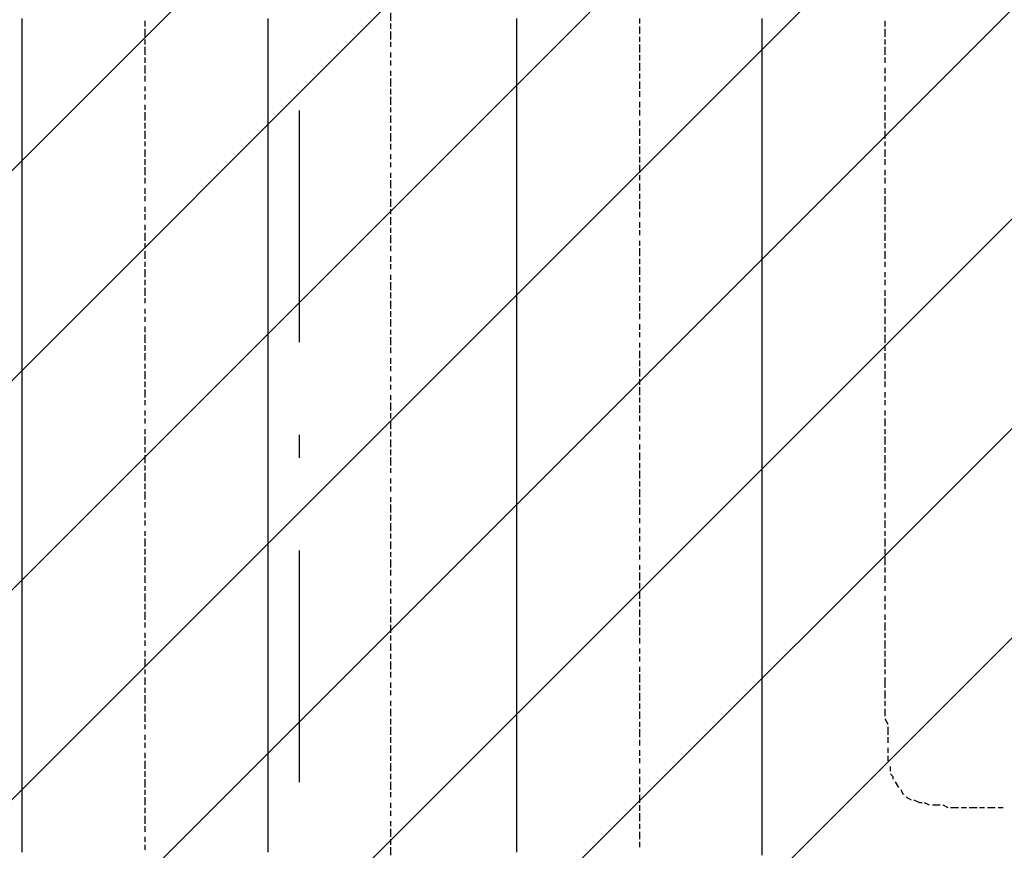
# Model space of a CAD drawing. Extents: x 997 to 109698, y 921 to 94021.
# Tile 551 of 656: x 17033 to 18627, y 53161 to 54506. Entities that reach past the tile are written whole.
import ezdxf

# ---------------------------------------------------------------- set-up
doc = ezdxf.new("R2010")
doc.units = 0
doc.header["$MEASUREMENT"] = 0
doc.layers.add('12', color=7, linetype='CONTINUOUS')
doc.layers.add('28', color=7, linetype='CONTINUOUS')

msp = doc.modelspace()

# ---------------------------------------------------------------- linework, layer by layer
at = {"layer": '12', "color": 5}
for p, q in [((17036.630503, 54499.563401), (17036.630503, 54507.563401)), ((17434.630503, 54494.563401), (17434.630503, 54507.563401)), ((17837.630503, 54494.563401), (17837.630503, 54507.563401)), ((18234.630503, 54494.563401), (18234.630503, 54507.563401)), ((17036.630503, 54486.563401), (17036.630503, 54499.563401)), ((17434.630503, 54486.563401), (17434.630503, 54494.563401)), ((17837.630503, 54486.563401), (17837.630503, 54494.563401)), ((18234.630503, 54486.563401), (18234.630503, 54494.563401)), ((17036.630503, 54477.563401), (17036.630503, 54486.563401)), ((17036.630503, 54465.563401), (17036.630503, 54477.563401)), ((17434.630503, 54477.563401), (17434.630503, 54486.563401)), ((17434.630503, 54465.563401), (17434.630503, 54477.563401)), ((17837.630503, 54477.563401), (17837.630503, 54486.563401)), ((17837.630503, 54465.563401), (17837.630503, 54477.563401)), ((18234.630503, 54477.563401), (18234.630503, 54486.563401)), ((18234.630503, 54465.563401), (18234.630503, 54477.563401)), ((17036.630503, 54456.563401), (17036.630503, 54465.563401)), ((17036.630503, 54448.563401), (17036.630503, 54456.563401)), ((17434.630503, 54456.563401), (17434.630503, 54465.563401)), ((17434.630503, 54448.563401), (17434.630503, 54456.563401)), ((17837.630503, 54456.563401), (17837.630503, 54465.563401)), ((17837.630503, 54448.563401), (17837.630503, 54456.563401)), ((18234.630503, 54456.563401), (18234.630503, 54465.563401)), ((18234.630503, 54448.563401), (18234.630503, 54456.563401)), ((17036.630503, 54435.563401), (17036.630503, 54448.563401)), ((17434.630503, 54435.563401), (17434.630503, 54448.563401)), ((17837.630503, 54435.563401), (17837.630503, 54448.563401)), ((18234.630503, 54435.563401), (18234.630503, 54448.563401)), ((17036.630503, 54427.563401), (17036.630503, 54435.563401)), ((17036.630503, 54418.563401), (17036.630503, 54427.563401)), ((17434.630503, 54427.563401), (17434.630503, 54435.563401)), ((17434.630503, 54418.563401), (17434.630503, 54427.563401)), ((17837.630503, 54427.563401), (17837.630503, 54435.563401)), ((17837.630503, 54418.563401), (17837.630503, 54427.563401)), ((18234.630503, 54427.563401), (18234.630503, 54435.563401)), ((18234.630503, 54418.563401), (18234.630503, 54427.563401)), ((17036.630503, 54405.563401), (17036.630503, 54418.563401)), ((17434.630503, 54405.563401), (17434.630503, 54418.563401)), ((17837.630503, 54405.563401), (17837.630503, 54418.563401)), ((18234.630503, 54405.563401), (18234.630503, 54418.563401)), ((17036.630503, 54397.563401), (17036.630503, 54405.563401)), ((17036.630503, 54389.563401), (17036.630503, 54397.563401)), ((17434.630503, 54397.563401), (17434.630503, 54405.563401)), ((17434.630503, 54384.563401), (17434.630503, 54397.563401)), ((17837.630503, 54397.563401), (17837.630503, 54405.563401)), ((17837.630503, 54384.563401), (17837.630503, 54397.563401)), ((18234.630503, 54397.563401), (18234.630503, 54405.563401)), ((18234.630503, 54384.563401), (18234.630503, 54397.563401)), ((17036.630503, 54376.563401), (17036.630503, 54389.563401)), ((17036.630503, 54367.563401), (17036.630503, 54376.563401)), ((17434.630503, 54376.563401), (17434.630503, 54384.563401)), ((17434.630503, 54367.563401), (17434.630503, 54376.563401)), ((17837.630503, 54376.563401), (17837.630503, 54384.563401)), ((17837.630503, 54367.563401), (17837.630503, 54376.563401)), ((18234.630503, 54376.563401), (18234.630503, 54384.563401)), ((18234.630503, 54367.563401), (18234.630503, 54376.563401)), ((17036.630503, 54355.563401), (17036.630503, 54367.563401)), ((17434.630503, 54355.563401), (17434.630503, 54367.563401)), ((17837.630503, 54355.563401), (17837.630503, 54367.563401)), ((18234.630503, 54355.563401), (18234.630503, 54367.563401)), ((17036.630503, 54346.563401), (17036.630503, 54355.563401)), ((17036.630503, 54338.563401), (17036.630503, 54346.563401)), ((17434.630503, 54346.563401), (17434.630503, 54355.563401)), ((17434.630503, 54338.563401), (17434.630503, 54346.563401)), ((17837.630503, 54346.563401), (17837.630503, 54355.563401)), ((17837.630503, 54338.563401), (17837.630503, 54346.563401)), ((18234.630503, 54346.563401), (18234.630503, 54355.563401)), ((18234.630503, 54338.563401), (18234.630503, 54346.563401)), ((17036.630503, 54325.563401), (17036.630503, 54338.563401)), ((17434.630503, 54325.563401), (17434.630503, 54338.563401)), ((17837.630503, 54325.563401), (17837.630503, 54338.563401)), ((18234.630503, 54325.563401), (18234.630503, 54338.563401)), ((17036.630503, 54317.563401), (17036.630503, 54325.563401)), ((17036.630503, 54308.563401), (17036.630503, 54317.563401)), ((17434.630503, 54317.563401), (17434.630503, 54325.563401)), ((17434.630503, 54308.563401), (17434.630503, 54317.563401)), ((17837.630503, 54317.563401), (17837.630503, 54325.563401)), ((17837.630503, 54308.563401), (17837.630503, 54317.563401)), ((18234.630503, 54317.563401), (18234.630503, 54325.563401)), ((18234.630503, 54308.563401), (18234.630503, 54317.563401)), ((17036.630503, 54295.563401), (17036.630503, 54308.563401)), ((17036.630503, 54287.563401), (17036.630503, 54295.563401)), ((17434.630503, 54295.563401), (17434.630503, 54308.563401)), ((17434.630503, 54287.563401), (17434.630503, 54295.563401)), ((17837.630503, 54295.563401), (17837.630503, 54308.563401)), ((17837.630503, 54287.563401), (17837.630503, 54295.563401)), ((18234.630503, 54295.563401), (18234.630503, 54308.563401)), ((18234.630503, 54287.563401), (18234.630503, 54295.563401)), ((17036.630503, 54279.563401), (17036.630503, 54287.563401)), ((17036.630503, 54266.563401), (17036.630503, 54279.563401)), ((17434.630503, 54279.563401), (17434.630503, 54287.563401)), ((17434.630503, 54266.563401), (17434.630503, 54279.563401)), ((17837.630503, 54274.563401), (17837.630503, 54287.563401)), ((18234.630503, 54274.563401), (18234.630503, 54287.563401)), ((17036.630503, 54257.563401), (17036.630503, 54266.563401)), ((17434.630503, 54257.563401), (17434.630503, 54266.563401)), ((17837.630503, 54266.563401), (17837.630503, 54274.563401)), ((17837.630503, 54257.563401), (17837.630503, 54266.563401)), ((18234.630503, 54266.563401), (18234.630503, 54274.563401)), ((18234.630503, 54257.563401), (18234.630503, 54266.563401)), ((17036.630503, 54245.563401), (17036.630503, 54257.563401)), ((17434.630503, 54245.563401), (17434.630503, 54257.563401)), ((17837.630503, 54245.563401), (17837.630503, 54257.563401)), ((18234.630503, 54245.563401), (18234.630503, 54257.563401)), ((17036.630503, 54236.563401), (17036.630503, 54245.563401)), ((17036.630503, 54228.563401), (17036.630503, 54236.563401)), ((17434.630503, 54236.563401), (17434.630503, 54245.563401)), ((17434.630503, 54228.563401), (17434.630503, 54236.563401)), ((17837.630503, 54236.563401), (17837.630503, 54245.563401)), ((17837.630503, 54228.563401), (17837.630503, 54236.563401)), ((18234.630503, 54236.563401), (18234.630503, 54245.563401)), ((18234.630503, 54228.563401), (18234.630503, 54236.563401)), ((17036.630503, 54215.563401), (17036.630503, 54228.563401)), ((17434.630503, 54215.563401), (17434.630503, 54228.563401)), ((17837.630503, 54215.563401), (17837.630503, 54228.563401)), ((18234.630503, 54215.563401), (18234.630503, 54228.563401)), ((17036.630503, 54206.563401), (17036.630503, 54215.563401)), ((17036.630503, 54198.563401), (17036.630503, 54206.563401)), ((17434.630503, 54206.563401), (17434.630503, 54215.563401)), ((17434.630503, 54198.563401), (17434.630503, 54206.563401)), ((17837.630503, 54206.563401), (17837.630503, 54215.563401)), ((17837.630503, 54198.563401), (17837.630503, 54206.563401)), ((18234.630503, 54206.563401), (18234.630503, 54215.563401)), ((18234.630503, 54198.563401), (18234.630503, 54206.563401)), ((17036.630503, 54185.563401), (17036.630503, 54198.563401)), ((17036.630503, 54177.563401), (17036.630503, 54185.563401)), ((17434.630503, 54185.563401), (17434.630503, 54198.563401)), ((17434.630503, 54177.563401), (17434.630503, 54185.563401)), ((17837.630503, 54185.563401), (17837.630503, 54198.563401)), ((17837.630503, 54177.563401), (17837.630503, 54185.563401)), ((18234.630503, 54185.563401), (18234.630503, 54198.563401)), ((18234.630503, 54177.563401), (18234.630503, 54185.563401)), ((17036.630503, 54168.563401), (17036.630503, 54177.563401)), ((17036.630503, 54156.563401), (17036.630503, 54168.563401)), ((17434.630503, 54168.563401), (17434.630503, 54177.563401)), ((17434.630503, 54156.563401), (17434.630503, 54168.563401)), ((17837.630503, 54164.563401), (17837.630503, 54177.563401)), ((18234.630503, 54164.563401), (18234.630503, 54177.563401)), ((17036.630503, 54147.563401), (17036.630503, 54156.563401)), ((17434.630503, 54147.563401), (17434.630503, 54156.563401)), ((17837.630503, 54156.563401), (17837.630503, 54164.563401)), ((17837.630503, 54147.563401), (17837.630503, 54156.563401)), ((18234.630503, 54156.563401), (18234.630503, 54164.563401)), ((18234.630503, 54147.563401), (18234.630503, 54156.563401)), ((17036.630503, 54135.563401), (17036.630503, 54147.563401)), ((17434.630503, 54135.563401), (17434.630503, 54147.563401)), ((17837.630503, 54135.563401), (17837.630503, 54147.563401)), ((18234.630503, 54135.563401), (18234.630503, 54147.563401)), ((17036.630503, 54126.563401), (17036.630503, 54135.563401)), ((17036.630503, 54118.563401), (17036.630503, 54126.563401)), ((17434.630503, 54126.563401), (17434.630503, 54135.563401)), ((17434.630503, 54118.563401), (17434.630503, 54126.563401)), ((17837.630503, 54126.563401), (17837.630503, 54135.563401)), ((17837.630503, 54118.563401), (17837.630503, 54126.563401)), ((18234.630503, 54126.563401), (18234.630503, 54135.563401)), ((18234.630503, 54118.563401), (18234.630503, 54126.563401)), ((17036.630503, 54105.563401), (17036.630503, 54118.563401)), ((17036.630503, 54096.563401), (17036.630503, 54105.563401)), ((17434.630503, 54105.563401), (17434.630503, 54118.563401)), ((17434.630503, 54096.563401), (17434.630503, 54105.563401)), ((17837.630503, 54105.563401), (17837.630503, 54118.563401)), ((17837.630503, 54096.563401), (17837.630503, 54105.563401)), ((18234.630503, 54105.563401), (18234.630503, 54118.563401)), ((18234.630503, 54096.563401), (18234.630503, 54105.563401)), ((17036.630503, 54088.563401), (17036.630503, 54096.563401)), ((17036.630503, 54075.563401), (17036.630503, 54088.563401)), ((17434.630503, 54088.563401), (17434.630503, 54096.563401)), ((17434.630503, 54075.563401), (17434.630503, 54088.563401)), ((17837.630503, 54088.563401), (17837.630503, 54096.563401)), ((17837.630503, 54075.563401), (17837.630503, 54088.563401)), ((18234.630503, 54088.563401), (18234.630503, 54096.563401)), ((18234.630503, 54075.563401), (18234.630503, 54088.563401)), ((17036.630503, 54067.563401), (17036.630503, 54075.563401)), ((17434.630503, 54067.563401), (17434.630503, 54075.563401)), ((17837.630503, 54067.563401), (17837.630503, 54075.563401)), ((18234.630503, 54067.563401), (18234.630503, 54075.563401)), ((17036.630503, 54058.563401), (17036.630503, 54067.563401)), ((17036.630503, 54046.563401), (17036.630503, 54058.563401)), ((17434.630503, 54058.563401), (17434.630503, 54067.563401)), ((17434.630503, 54046.563401), (17434.630503, 54058.563401)), ((17837.630503, 54058.563401), (17837.630503, 54067.563401)), ((17837.630503, 54046.563401), (17837.630503, 54058.563401)), ((18234.630503, 54054.563401), (18234.630503, 54067.563401)), ((17036.630503, 54037.563401), (17036.630503, 54046.563401)), ((17434.630503, 54037.563401), (17434.630503, 54046.563401)), ((17837.630503, 54037.563401), (17837.630503, 54046.563401)), ((18234.630503, 54046.563401), (18234.630503, 54054.563401)), ((18234.630503, 54037.563401), (18234.630503, 54046.563401)), ((17036.630503, 54024.563401), (17036.630503, 54037.563401)), ((17036.630503, 54016.563401), (17036.630503, 54024.563401)), ((17434.630503, 54024.563401), (17434.630503, 54037.563401)), ((17434.630503, 54016.563401), (17434.630503, 54024.563401)), ((17837.630503, 54024.563401), (17837.630503, 54037.563401)), ((17837.630503, 54016.563401), (17837.630503, 54024.563401)), ((18234.630503, 54024.563401), (18234.630503, 54037.563401)), ((18234.630503, 54016.563401), (18234.630503, 54024.563401)), ((17036.630503, 54008.563401), (17036.630503, 54016.563401)), ((17036.630503, 53995.563401), (17036.630503, 54008.563401)), ((17434.630503, 54008.563401), (17434.630503, 54016.563401)), ((17434.630503, 53995.563401), (17434.630503, 54008.563401)), ((17837.630503, 54008.563401), (17837.630503, 54016.563401)), ((17837.630503, 53995.563401), (17837.630503, 54008.563401)), ((18234.630503, 54008.563401), (18234.630503, 54016.563401)), ((18234.630503, 53995.563401), (18234.630503, 54008.563401)), ((17036.630503, 53986.563401), (17036.630503, 53995.563401)), ((17434.630503, 53986.563401), (17434.630503, 53995.563401)), ((17837.630503, 53986.563401), (17837.630503, 53995.563401)), ((18234.630503, 53986.563401), (18234.630503, 53995.563401)), ((17036.630503, 53978.563401), (17036.630503, 53986.563401)), ((17036.630503, 53965.563401), (17036.630503, 53978.563401)), ((17434.630503, 53978.563401), (17434.630503, 53986.563401)), ((17434.630503, 53965.563401), (17434.630503, 53978.563401)), ((17837.630503, 53978.563401), (17837.630503, 53986.563401)), ((17837.630503, 53965.563401), (17837.630503, 53978.563401)), ((18234.630503, 53978.563401), (18234.630503, 53986.563401)), ((18234.630503, 53965.563401), (18234.630503, 53978.563401)), ((17036.630503, 53957.563401), (17036.630503, 53965.563401)), ((17434.630503, 53957.563401), (17434.630503, 53965.563401)), ((17837.630503, 53957.563401), (17837.630503, 53965.563401)), ((18234.630503, 53957.563401), (18234.630503, 53965.563401)), ((17036.630503, 53948.563401), (17036.630503, 53957.563401)), ((17036.630503, 53936.563401), (17036.630503, 53948.563401)), ((17434.630503, 53948.563401), (17434.630503, 53957.563401)), ((17434.630503, 53936.563401), (17434.630503, 53948.563401)), ((17837.630503, 53948.563401), (17837.630503, 53957.563401)), ((17837.630503, 53936.563401), (17837.630503, 53948.563401)), ((18234.630503, 53944.563401), (18234.630503, 53957.563401)), ((17036.630503, 53927.563401), (17036.630503, 53936.563401)), ((17434.630503, 53927.563401), (17434.630503, 53936.563401)), ((17837.630503, 53927.563401), (17837.630503, 53936.563401)), ((18234.630503, 53936.563401), (18234.630503, 53944.563401)), ((18234.630503, 53927.563401), (18234.630503, 53936.563401)), ((17036.630503, 53919.563401), (17036.630503, 53927.563401)), ((17036.630503, 53906.563401), (17036.630503, 53919.563401)), ((17434.630503, 53914.563401), (17434.630503, 53927.563401)), ((17434.630503, 53906.563401), (17434.630503, 53914.563401)), ((17837.630503, 53914.563401), (17837.630503, 53927.563401)), ((17837.630503, 53906.563401), (17837.630503, 53914.563401)), ((18234.630503, 53914.563401), (18234.630503, 53927.563401)), ((18234.630503, 53906.563401), (18234.630503, 53914.563401)), ((17036.630503, 53897.563401), (17036.630503, 53906.563401)), ((17036.630503, 53885.563401), (17036.630503, 53897.563401)), ((17434.630503, 53897.563401), (17434.630503, 53906.563401)), ((17434.630503, 53885.563401), (17434.630503, 53897.563401)), ((17837.630503, 53897.563401), (17837.630503, 53906.563401)), ((17837.630503, 53885.563401), (17837.630503, 53897.563401)), ((18234.630503, 53897.563401), (18234.630503, 53906.563401)), ((18234.630503, 53885.563401), (18234.630503, 53897.563401)), ((17036.630503, 53876.563401), (17036.630503, 53885.563401)), ((17434.630503, 53876.563401), (17434.630503, 53885.563401)), ((17837.630503, 53876.563401), (17837.630503, 53885.563401)), ((18234.630503, 53876.563401), (18234.630503, 53885.563401)), ((17036.630503, 53868.563401), (17036.630503, 53876.563401)), ((17036.630503, 53855.563401), (17036.630503, 53868.563401)), ((17434.630503, 53868.563401), (17434.630503, 53876.563401)), ((17434.630503, 53855.563401), (17434.630503, 53868.563401)), ((17837.630503, 53868.563401), (17837.630503, 53876.563401)), ((17837.630503, 53855.563401), (17837.630503, 53868.563401)), ((18234.630503, 53868.563401), (18234.630503, 53876.563401)), ((18234.630503, 53855.563401), (18234.630503, 53868.563401)), ((17036.630503, 53847.563401), (17036.630503, 53855.563401)), ((17434.630503, 53847.563401), (17434.630503, 53855.563401)), ((17837.630503, 53847.563401), (17837.630503, 53855.563401)), ((18234.630503, 53847.563401), (18234.630503, 53855.563401)), ((17036.630503, 53838.563401), (17036.630503, 53847.563401)), ((17036.630503, 53825.563401), (17036.630503, 53838.563401)), ((17434.630503, 53838.563401), (17434.630503, 53847.563401)), ((17434.630503, 53825.563401), (17434.630503, 53838.563401)), ((17837.630503, 53838.563401), (17837.630503, 53847.563401)), ((17837.630503, 53825.563401), (17837.630503, 53838.563401)), ((18234.630503, 53834.563401), (18234.630503, 53847.563401)), ((18234.630503, 53825.563401), (18234.630503, 53834.563401)), ((17036.630503, 53817.563401), (17036.630503, 53825.563401)), ((17036.630503, 53809.563401), (17036.630503, 53817.563401)), ((17434.630503, 53817.563401), (17434.630503, 53825.563401)), ((17434.630503, 53804.563401), (17434.630503, 53817.563401)), ((17837.630503, 53817.563401), (17837.630503, 53825.563401)), ((17837.630503, 53804.563401), (17837.630503, 53817.563401)), ((18234.630503, 53817.563401), (18234.630503, 53825.563401)), ((18234.630503, 53804.563401), (18234.630503, 53817.563401)), ((17036.630503, 53796.563401), (17036.630503, 53809.563401)), ((17434.630503, 53796.563401), (17434.630503, 53804.563401)), ((17837.630503, 53796.563401), (17837.630503, 53804.563401)), ((18234.630503, 53796.563401), (18234.630503, 53804.563401)), ((17036.630503, 53787.563401), (17036.630503, 53796.563401)), ((17036.630503, 53775.563401), (17036.630503, 53787.563401)), ((17434.630503, 53787.563401), (17434.630503, 53796.563401)), ((17434.630503, 53775.563401), (17434.630503, 53787.563401)), ((17837.630503, 53787.563401), (17837.630503, 53796.563401)), ((17837.630503, 53775.563401), (17837.630503, 53787.563401)), ((18234.630503, 53787.563401), (18234.630503, 53796.563401)), ((18234.630503, 53775.563401), (18234.630503, 53787.563401)), ((17036.630503, 53766.563401), (17036.630503, 53775.563401)), ((17434.630503, 53766.563401), (17434.630503, 53775.563401)), ((17837.630503, 53766.563401), (17837.630503, 53775.563401)), ((18234.630503, 53766.563401), (18234.630503, 53775.563401)), ((17036.630503, 53758.563401), (17036.630503, 53766.563401)), ((17036.630503, 53745.563401), (17036.630503, 53758.563401)), ((17434.630503, 53758.563401), (17434.630503, 53766.563401)), ((17434.630503, 53745.563401), (17434.630503, 53758.563401)), ((17837.630503, 53758.563401), (17837.630503, 53766.563401)), ((17837.630503, 53745.563401), (17837.630503, 53758.563401)), ((18234.630503, 53758.563401), (18234.630503, 53766.563401)), ((18234.630503, 53745.563401), (18234.630503, 53758.563401)), ((17036.630503, 53737.563401), (17036.630503, 53745.563401)), ((17036.630503, 53728.563401), (17036.630503, 53737.563401)), ((17434.630503, 53737.563401), (17434.630503, 53745.563401)), ((17434.630503, 53728.563401), (17434.630503, 53737.563401)), ((17837.630503, 53737.563401), (17837.630503, 53745.563401)), ((17837.630503, 53728.563401), (17837.630503, 53737.563401)), ((18234.630503, 53737.563401), (18234.630503, 53745.563401)), ((18234.630503, 53728.563401), (18234.630503, 53737.563401)), ((17036.630503, 53715.563401), (17036.630503, 53728.563401)), ((17434.630503, 53715.563401), (17434.630503, 53728.563401)), ((17837.630503, 53715.563401), (17837.630503, 53728.563401)), ((18234.630503, 53715.563401), (18234.630503, 53728.563401)), ((17036.630503, 53707.563401), (17036.630503, 53715.563401)), ((17036.630503, 53698.563401), (17036.630503, 53707.563401)), ((17434.630503, 53707.563401), (17434.630503, 53715.563401)), ((17434.630503, 53698.563401), (17434.630503, 53707.563401)), ((17837.630503, 53707.563401), (17837.630503, 53715.563401)), ((17837.630503, 53694.563401), (17837.630503, 53707.563401)), ((18234.630503, 53707.563401), (18234.630503, 53715.563401)), ((18234.630503, 53694.563401), (18234.630503, 53707.563401)), ((17036.630503, 53686.563401), (17036.630503, 53698.563401)), ((17434.630503, 53686.563401), (17434.630503, 53698.563401)), ((17837.630503, 53686.563401), (17837.630503, 53694.563401)), ((18234.630503, 53686.563401), (18234.630503, 53694.563401)), ((17036.630503, 53677.563401), (17036.630503, 53686.563401)), ((17036.630503, 53665.563401), (17036.630503, 53677.563401)), ((17434.630503, 53677.563401), (17434.630503, 53686.563401)), ((17434.630503, 53665.563401), (17434.630503, 53677.563401)), ((17837.630503, 53677.563401), (17837.630503, 53686.563401)), ((17837.630503, 53665.563401), (17837.630503, 53677.563401)), ((18234.630503, 53677.563401), (18234.630503, 53686.563401)), ((18234.630503, 53665.563401), (18234.630503, 53677.563401)), ((17036.630503, 53656.563401), (17036.630503, 53665.563401)), ((17434.630503, 53656.563401), (17434.630503, 53665.563401)), ((17837.630503, 53656.563401), (17837.630503, 53665.563401)), ((18234.630503, 53656.563401), (18234.630503, 53665.563401)), ((17036.630503, 53648.563401), (17036.630503, 53656.563401)), ((17036.630503, 53635.563401), (17036.630503, 53648.563401)), ((17434.630503, 53648.563401), (17434.630503, 53656.563401)), ((17434.630503, 53635.563401), (17434.630503, 53648.563401)), ((17837.630503, 53648.563401), (17837.630503, 53656.563401)), ((17837.630503, 53635.563401), (17837.630503, 53648.563401)), ((18234.630503, 53648.563401), (18234.630503, 53656.563401)), ((18234.630503, 53635.563401), (18234.630503, 53648.563401)), ((17036.630503, 53627.563401), (17036.630503, 53635.563401)), ((17036.630503, 53618.563401), (17036.630503, 53627.563401)), ((17434.630503, 53627.563401), (17434.630503, 53635.563401)), ((17434.630503, 53618.563401), (17434.630503, 53627.563401)), ((17837.630503, 53627.563401), (17837.630503, 53635.563401)), ((17837.630503, 53618.563401), (17837.630503, 53627.563401)), ((18234.630503, 53627.563401), (18234.630503, 53635.563401)), ((18234.630503, 53618.563401), (18234.630503, 53627.563401)), ((17036.630503, 53605.563401), (17036.630503, 53618.563401)), ((17434.630503, 53605.563401), (17434.630503, 53618.563401)), ((17837.630503, 53605.563401), (17837.630503, 53618.563401)), ((18234.630503, 53605.563401), (18234.630503, 53618.563401)), ((17036.630503, 53597.563401), (17036.630503, 53605.563401)), ((17036.630503, 53588.563401), (17036.630503, 53597.563401)), ((17434.630503, 53597.563401), (17434.630503, 53605.563401)), ((17434.630503, 53588.563401), (17434.630503, 53597.563401)), ((17837.630503, 53597.563401), (17837.630503, 53605.563401)), ((17837.630503, 53584.563401), (17837.630503, 53597.563401)), ((18234.630503, 53597.563401), (18234.630503, 53605.563401)), ((18234.630503, 53584.563401), (18234.630503, 53597.563401)), ((17036.630503, 53576.563401), (17036.630503, 53588.563401)), ((17434.630503, 53576.563401), (17434.630503, 53588.563401)), ((17837.630503, 53576.563401), (17837.630503, 53584.563401)), ((18234.630503, 53576.563401), (18234.630503, 53584.563401)), ((17036.630503, 53567.563401), (17036.630503, 53576.563401)), ((17036.630503, 53555.563401), (17036.630503, 53567.563401)), ((17434.630503, 53567.563401), (17434.630503, 53576.563401)), ((17434.630503, 53555.563401), (17434.630503, 53567.563401)), ((17837.630503, 53567.563401), (17837.630503, 53576.563401)), ((17837.630503, 53555.563401), (17837.630503, 53567.563401)), ((18234.630503, 53567.563401), (18234.630503, 53576.563401)), ((18234.630503, 53555.563401), (18234.630503, 53567.563401)), ((17036.630503, 53546.563401), (17036.630503, 53555.563401)), ((17036.630503, 53538.563401), (17036.630503, 53546.563401)), ((17434.630503, 53546.563401), (17434.630503, 53555.563401)), ((17434.630503, 53538.563401), (17434.630503, 53546.563401)), ((17837.630503, 53546.563401), (17837.630503, 53555.563401)), ((17837.630503, 53538.563401), (17837.630503, 53546.563401)), ((18234.630503, 53546.563401), (18234.630503, 53555.563401)), ((18234.630503, 53538.563401), (18234.630503, 53546.563401)), ((17036.630503, 53525.563401), (17036.630503, 53538.563401)), ((17434.630503, 53525.563401), (17434.630503, 53538.563401)), ((17837.630503, 53525.563401), (17837.630503, 53538.563401)), ((18234.630503, 53525.563401), (18234.630503, 53538.563401)), ((17036.630503, 53516.563401), (17036.630503, 53525.563401)), ((17036.630503, 53508.563401), (17036.630503, 53516.563401)), ((17434.630503, 53516.563401), (17434.630503, 53525.563401)), ((17434.630503, 53508.563401), (17434.630503, 53516.563401)), ((17837.630503, 53516.563401), (17837.630503, 53525.563401)), ((17837.630503, 53508.563401), (17837.630503, 53516.563401)), ((18234.630503, 53516.563401), (18234.630503, 53525.563401)), ((18234.630503, 53508.563401), (18234.630503, 53516.563401)), ((17036.630503, 53495.563401), (17036.630503, 53508.563401)), ((17434.630503, 53495.563401), (17434.630503, 53508.563401)), ((17837.630503, 53495.563401), (17837.630503, 53508.563401)), ((18234.630503, 53495.563401), (18234.630503, 53508.563401)), ((17036.630503, 53487.563401), (17036.630503, 53495.563401)), ((17036.630503, 53478.563401), (17036.630503, 53487.563401)), ((17434.630503, 53487.563401), (17434.630503, 53495.563401)), ((17434.630503, 53478.563401), (17434.630503, 53487.563401)), ((17837.630503, 53487.563401), (17837.630503, 53495.563401)), ((17837.630503, 53478.563401), (17837.630503, 53487.563401)), ((18234.630503, 53487.563401), (18234.630503, 53495.563401)), ((18234.630503, 53474.563401), (18234.630503, 53487.563401)), ((17036.630503, 53466.563401), (17036.630503, 53478.563401)), ((17036.630503, 53457.563401), (17036.630503, 53466.563401)), ((17434.630503, 53466.563401), (17434.630503, 53478.563401)), ((17434.630503, 53457.563401), (17434.630503, 53466.563401)), ((17837.630503, 53466.563401), (17837.630503, 53478.563401)), ((17837.630503, 53457.563401), (17837.630503, 53466.563401)), ((18234.630503, 53466.563401), (18234.630503, 53474.563401)), ((18234.630503, 53457.563401), (18234.630503, 53466.563401)), ((17036.630503, 53445.563401), (17036.630503, 53457.563401)), ((17434.630503, 53445.563401), (17434.630503, 53457.563401)), ((17837.630503, 53445.563401), (17837.630503, 53457.563401)), ((18234.630503, 53445.563401), (18234.630503, 53457.563401)), ((17036.630503, 53436.563401), (17036.630503, 53445.563401)), ((17036.630503, 53428.563401), (17036.630503, 53436.563401)), ((17434.630503, 53436.563401), (17434.630503, 53445.563401)), ((17434.630503, 53428.563401), (17434.630503, 53436.563401)), ((17837.630503, 53436.563401), (17837.630503, 53445.563401)), ((17837.630503, 53428.563401), (17837.630503, 53436.563401)), ((18234.630503, 53436.563401), (18234.630503, 53445.563401)), ((18234.630503, 53428.563401), (18234.630503, 53436.563401)), ((17036.630503, 53415.563401), (17036.630503, 53428.563401)), ((17434.630503, 53415.563401), (17434.630503, 53428.563401)), ((17837.630503, 53415.563401), (17837.630503, 53428.563401)), ((18234.630503, 53415.563401), (18234.630503, 53428.563401)), ((17036.630503, 53406.563401), (17036.630503, 53415.563401)), ((17036.630503, 53398.563401), (17036.630503, 53406.563401)), ((17434.630503, 53406.563401), (17434.630503, 53415.563401)), ((17434.630503, 53398.563401), (17434.630503, 53406.563401)), ((17837.630503, 53406.563401), (17837.630503, 53415.563401)), ((17837.630503, 53398.563401), (17837.630503, 53406.563401)), ((18234.630503, 53406.563401), (18234.630503, 53415.563401)), ((18234.630503, 53398.563401), (18234.630503, 53406.563401)), ((17036.630503, 53385.563401), (17036.630503, 53398.563401)), ((17434.630503, 53385.563401), (17434.630503, 53398.563401)), ((17837.630503, 53385.563401), (17837.630503, 53398.563401)), ((18234.630503, 53385.563401), (18234.630503, 53398.563401)), ((17036.630503, 53377.563401), (17036.630503, 53385.563401)), ((17036.630503, 53368.563401), (17036.630503, 53377.563401)), ((17434.630503, 53377.563401), (17434.630503, 53385.563401)), ((17434.630503, 53368.563401), (17434.630503, 53377.563401)), ((17837.630503, 53377.563401), (17837.630503, 53385.563401)), ((17837.630503, 53368.563401), (17837.630503, 53377.563401)), ((18234.630503, 53377.563401), (18234.630503, 53385.563401)), ((18234.630503, 53364.563401), (18234.630503, 53377.563401)), ((17036.630503, 53356.563401), (17036.630503, 53368.563401)), ((17036.630503, 53347.563401), (17036.630503, 53356.563401)), ((17434.630503, 53356.563401), (17434.630503, 53368.563401)), ((17434.630503, 53347.563401), (17434.630503, 53356.563401)), ((17837.630503, 53356.563401), (17837.630503, 53368.563401)), ((17837.630503, 53347.563401), (17837.630503, 53356.563401)), ((18234.630503, 53356.563401), (18234.630503, 53364.563401)), ((18234.630503, 53347.563401), (18234.630503, 53356.563401)), ((17036.630503, 53339.563401), (17036.630503, 53347.563401)), ((17036.630503, 53326.563401), (17036.630503, 53339.563401)), ((17434.630503, 53334.563401), (17434.630503, 53347.563401)), ((17837.630503, 53334.563401), (17837.630503, 53347.563401)), ((18234.630503, 53334.563401), (18234.630503, 53347.563401)), ((17036.630503, 53318.563401), (17036.630503, 53326.563401)), ((17434.630503, 53326.563401), (17434.630503, 53334.563401)), ((17434.630503, 53318.563401), (17434.630503, 53326.563401)), ((17837.630503, 53326.563401), (17837.630503, 53334.563401)), ((17837.630503, 53318.563401), (17837.630503, 53326.563401)), ((18234.630503, 53326.563401), (18234.630503, 53334.563401)), ((18234.630503, 53318.563401), (18234.630503, 53326.563401)), ((17036.630503, 53305.563401), (17036.630503, 53318.563401)), ((17434.630503, 53305.563401), (17434.630503, 53318.563401)), ((17837.630503, 53305.563401), (17837.630503, 53318.563401)), ((18234.630503, 53305.563401), (18234.630503, 53318.563401)), ((17036.630503, 53296.563401), (17036.630503, 53305.563401)), ((17036.630503, 53288.563401), (17036.630503, 53296.563401)), ((17434.630503, 53296.563401), (17434.630503, 53305.563401)), ((17434.630503, 53288.563401), (17434.630503, 53296.563401)), ((17837.630503, 53296.563401), (17837.630503, 53305.563401)), ((17837.630503, 53288.563401), (17837.630503, 53296.563401)), ((18234.630503, 53296.563401), (18234.630503, 53305.563401)), ((18234.630503, 53288.563401), (18234.630503, 53296.563401)), ((17036.630503, 53275.563401), (17036.630503, 53288.563401)), ((17036.630503, 53267.563401), (17036.630503, 53275.563401)), ((17434.630503, 53275.563401), (17434.630503, 53288.563401)), ((17434.630503, 53267.563401), (17434.630503, 53275.563401)), ((17837.630503, 53275.563401), (17837.630503, 53288.563401)), ((17837.630503, 53267.563401), (17837.630503, 53275.563401)), ((18234.630503, 53275.563401), (18234.630503, 53288.563401)), ((18234.630503, 53267.563401), (18234.630503, 53275.563401)), ((17036.630503, 53258.563401), (17036.630503, 53267.563401)), ((17434.630503, 53258.563401), (17434.630503, 53267.563401)), ((17837.630503, 53258.563401), (17837.630503, 53267.563401)), ((18234.630503, 53254.563401), (18234.630503, 53267.563401)), ((17036.630503, 53246.563401), (17036.630503, 53258.563401)), ((17036.630503, 53237.563401), (17036.630503, 53246.563401)), ((17434.630503, 53246.563401), (17434.630503, 53258.563401)), ((17434.630503, 53237.563401), (17434.630503, 53246.563401)), ((17837.630503, 53246.563401), (17837.630503, 53258.563401)), ((17837.630503, 53237.563401), (17837.630503, 53246.563401)), ((18234.630503, 53246.563401), (18234.630503, 53254.563401)), ((18234.630503, 53237.563401), (18234.630503, 53246.563401)), ((17036.630503, 53229.563401), (17036.630503, 53237.563401)), ((17036.630503, 53216.563401), (17036.630503, 53229.563401)), ((17434.630503, 53224.563401), (17434.630503, 53237.563401)), ((17837.630503, 53224.563401), (17837.630503, 53237.563401)), ((18234.630503, 53229.563401), (18234.630503, 53237.563401)), ((18234.630503, 53224.563401), (18234.630503, 53229.563401)), ((17036.630503, 53207.563401), (17036.630503, 53216.563401)), ((17434.630503, 53216.563401), (17434.630503, 53224.563401)), ((17434.630503, 53207.563401), (17434.630503, 53216.563401)), ((17837.630503, 53216.563401), (17837.630503, 53224.563401)), ((17837.630503, 53207.563401), (17837.630503, 53216.563401)), ((18234.630503, 53212.563401), (18234.630503, 53224.563401)), ((18234.630503, 53203.563401), (18234.630503, 53212.563401)), ((17036.630503, 53195.563401), (17036.630503, 53207.563401)), ((17036.630503, 53186.563401), (17036.630503, 53195.563401)), ((17434.630503, 53195.563401), (17434.630503, 53207.563401)), ((17434.630503, 53186.563401), (17434.630503, 53195.563401)), ((17837.630503, 53195.563401), (17837.630503, 53207.563401)), ((17837.630503, 53186.563401), (17837.630503, 53195.563401)), ((18234.630503, 53195.563401), (18234.630503, 53203.563401)), ((18234.630503, 53182.563401), (18234.630503, 53195.563401)), ((17036.630503, 53178.563401), (17036.630503, 53186.563401)), ((17434.630503, 53178.563401), (17434.630503, 53186.563401)), ((17837.630503, 53178.563401), (17837.630503, 53186.563401)), ((18234.630503, 53174.563401), (18234.630503, 53182.563401)), ((17036.630503, 53165.563401), (17036.630503, 53178.563401)), ((17036.630503, 53157.563401), (17036.630503, 53165.563401)), ((17434.630503, 53165.563401), (17434.630503, 53178.563401)), ((17434.630503, 53157.563401), (17434.630503, 53165.563401)), ((17837.630503, 53165.563401), (17837.630503, 53178.563401)), ((17837.630503, 53157.563401), (17837.630503, 53165.563401)), ((18234.630503, 53165.563401), (18234.630503, 53174.563401)), ((18234.630503, 53152.563401), (18234.630503, 53165.563401))]:
    msp.add_line(p, q, dxfattribs=at)
at = {"layer": '12', "color": 1}
for p, q in [((17235.630503, 54494.563401), (17235.630503, 54503.563401)), ((17633.630503, 54503.563401), (17633.630503, 54516.563401)), ((18036.630503, 54499.563401), (18036.630503, 54507.563401)), ((18433.630503, 54494.563401), (18433.630503, 54503.563401)), ((17235.630503, 54477.563401), (17235.630503, 54490.563401)), ((17633.630503, 54490.563401), (17633.630503, 54499.563401)), ((18036.630503, 54482.563401), (18036.630503, 54494.563401)), ((18433.630503, 54477.563401), (18433.630503, 54490.563401)), ((17235.630503, 54465.563401), (17235.630503, 54473.563401)), ((17633.630503, 54473.563401), (17633.630503, 54486.563401)), ((18036.630503, 54469.563401), (18036.630503, 54477.563401)), ((18433.630503, 54465.563401), (18433.630503, 54473.563401)), ((17235.630503, 54448.563401), (17235.630503, 54461.563401)), ((17633.630503, 54461.563401), (17633.630503, 54469.563401)), ((18036.630503, 54452.563401), (18036.630503, 54465.563401)), ((18433.630503, 54448.563401), (18433.630503, 54461.563401)), ((17235.630503, 54435.563401), (17235.630503, 54444.563401)), ((17633.630503, 54444.563401), (17633.630503, 54452.563401)), ((17633.630503, 54431.563401), (17633.630503, 54439.563401)), ((18036.630503, 54439.563401), (18036.630503, 54448.563401)), ((18433.630503, 54435.563401), (18433.630503, 54444.563401)), ((17235.630503, 54418.563401), (17235.630503, 54431.563401)), ((18036.630503, 54422.563401), (18036.630503, 54435.563401)), ((18433.630503, 54418.563401), (18433.630503, 54427.563401)), ((17235.630503, 54405.563401), (17235.630503, 54414.563401)), ((17633.630503, 54414.563401), (17633.630503, 54422.563401)), ((17633.630503, 54397.563401), (17633.630503, 54410.563401)), ((18036.630503, 54410.563401), (18036.630503, 54418.563401)), ((18433.630503, 54405.563401), (18433.630503, 54414.563401)), ((17235.630503, 54389.563401), (17235.630503, 54397.563401)), ((17633.630503, 54384.563401), (17633.630503, 54393.563401)), ((18036.630503, 54393.563401), (18036.630503, 54405.563401)), ((18433.630503, 54389.563401), (18433.630503, 54397.563401)), ((17235.630503, 54376.563401), (17235.630503, 54384.563401)), ((17633.630503, 54367.563401), (17633.630503, 54380.563401)), ((18036.630503, 54380.563401), (18036.630503, 54389.563401)), ((18433.630503, 54372.563401), (18433.630503, 54384.563401)), ((17235.630503, 54359.563401), (17235.630503, 54367.563401)), ((17633.630503, 54355.563401), (17633.630503, 54363.563401)), ((18036.630503, 54363.563401), (18036.630503, 54372.563401)), ((18036.630503, 54350.563401), (18036.630503, 54359.563401)), ((18433.630503, 54359.563401), (18433.630503, 54367.563401)), ((17235.630503, 54342.563401), (17235.630503, 54355.563401)), ((17633.630503, 54338.563401), (17633.630503, 54350.563401)), ((18433.630503, 54342.563401), (18433.630503, 54355.563401)), ((17235.630503, 54329.563401), (17235.630503, 54338.563401)), ((17633.630503, 54325.563401), (17633.630503, 54333.563401)), ((18036.630503, 54333.563401), (18036.630503, 54342.563401)), ((18036.630503, 54317.563401), (18036.630503, 54329.563401)), ((18433.630503, 54329.563401), (18433.630503, 54338.563401)), ((17235.630503, 54312.563401), (17235.630503, 54325.563401)), ((17633.630503, 54308.563401), (17633.630503, 54321.563401)), ((18036.630503, 54304.563401), (18036.630503, 54312.563401)), ((18433.630503, 54312.563401), (18433.630503, 54325.563401)), ((17235.630503, 54300.563401), (17235.630503, 54308.563401)), ((17235.630503, 54283.563401), (17235.630503, 54295.563401)), ((17633.630503, 54295.563401), (17633.630503, 54304.563401)), ((18036.630503, 54287.563401), (18036.630503, 54300.563401)), ((18433.630503, 54300.563401), (18433.630503, 54308.563401)), ((18433.630503, 54283.563401), (18433.630503, 54295.563401)), ((17235.630503, 54270.563401), (17235.630503, 54279.563401)), ((17633.630503, 54279.563401), (17633.630503, 54287.563401)), ((18036.630503, 54274.563401), (18036.630503, 54283.563401)), ((18433.630503, 54270.563401), (18433.630503, 54279.563401)), ((17235.630503, 54253.563401), (17235.630503, 54266.563401)), ((17633.630503, 54266.563401), (17633.630503, 54274.563401)), ((18036.630503, 54257.563401), (18036.630503, 54270.563401)), ((17235.630503, 54240.563401), (17235.630503, 54249.563401)), ((17633.630503, 54249.563401), (17633.630503, 54257.563401)), ((18036.630503, 54245.563401), (18036.630503, 54253.563401)), ((18433.630503, 54253.563401), (18433.630503, 54262.563401)), ((18433.630503, 54240.563401), (18433.630503, 54249.563401)), ((17235.630503, 54223.563401), (17235.630503, 54232.563401)), ((17633.630503, 54232.563401), (17633.630503, 54245.563401)), ((18036.630503, 54228.563401), (18036.630503, 54240.563401)), ((18433.630503, 54223.563401), (18433.630503, 54232.563401)), ((17235.630503, 54211.563401), (17235.630503, 54219.563401)), ((17633.630503, 54219.563401), (17633.630503, 54228.563401)), ((18036.630503, 54215.563401), (18036.630503, 54223.563401)), ((18433.630503, 54206.563401), (18433.630503, 54219.563401)), ((17235.630503, 54194.563401), (17235.630503, 54202.563401)), ((17633.630503, 54202.563401), (17633.630503, 54215.563401)), ((18036.630503, 54198.563401), (18036.630503, 54211.563401)), ((18433.630503, 54194.563401), (18433.630503, 54202.563401)), ((17235.630503, 54181.563401), (17235.630503, 54190.563401)), ((17633.630503, 54190.563401), (17633.630503, 54198.563401)), ((17633.630503, 54173.563401), (17633.630503, 54185.563401)), ((18036.630503, 54185.563401), (18036.630503, 54194.563401)), ((18433.630503, 54177.563401), (18433.630503, 54190.563401)), ((17235.630503, 54164.563401), (17235.630503, 54173.563401)), ((17633.630503, 54160.563401), (17633.630503, 54168.563401)), ((18036.630503, 54168.563401), (18036.630503, 54177.563401)), ((18433.630503, 54164.563401), (18433.630503, 54173.563401)), ((17235.630503, 54147.563401), (17235.630503, 54160.563401)), ((17633.630503, 54143.563401), (17633.630503, 54156.563401)), ((18036.630503, 54156.563401), (18036.630503, 54164.563401)), ((18433.630503, 54147.563401), (18433.630503, 54160.563401)), ((17235.630503, 54135.563401), (17235.630503, 54143.563401)), ((17633.630503, 54130.563401), (17633.630503, 54139.563401)), ((18036.630503, 54139.563401), (18036.630503, 54147.563401)), ((18433.630503, 54135.563401), (18433.630503, 54143.563401)), ((17235.630503, 54118.563401), (17235.630503, 54130.563401)), ((17633.630503, 54113.563401), (17633.630503, 54122.563401)), ((18036.630503, 54122.563401), (18036.630503, 54135.563401)), ((18433.630503, 54118.563401), (18433.630503, 54130.563401)), ((17235.630503, 54105.563401), (17235.630503, 54113.563401)), ((17633.630503, 54101.563401), (17633.630503, 54109.563401)), ((18036.630503, 54109.563401), (18036.630503, 54118.563401)), ((18036.630503, 54092.563401), (18036.630503, 54105.563401)), ((18433.630503, 54105.563401), (18433.630503, 54113.563401)), ((17235.630503, 54088.563401), (17235.630503, 54101.563401)), ((17633.630503, 54084.563401), (17633.630503, 54092.563401)), ((18036.630503, 54080.563401), (18036.630503, 54088.563401)), ((18433.630503, 54088.563401), (18433.630503, 54096.563401)), ((17235.630503, 54075.563401), (17235.630503, 54084.563401)), ((17633.630503, 54067.563401), (17633.630503, 54080.563401)), ((18036.630503, 54063.563401), (18036.630503, 54075.563401)), ((18433.630503, 54075.563401), (18433.630503, 54084.563401)), ((17235.630503, 54058.563401), (17235.630503, 54071.563401)), ((17633.630503, 54054.563401), (17633.630503, 54063.563401)), ((18036.630503, 54050.563401), (18036.630503, 54058.563401)), ((18433.630503, 54058.563401), (18433.630503, 54067.563401)), ((17235.630503, 54046.563401), (17235.630503, 54054.563401)), ((17633.630503, 54037.563401), (17633.630503, 54050.563401)), ((18036.630503, 54033.563401), (18036.630503, 54046.563401)), ((18433.630503, 54041.563401), (18433.630503, 54054.563401)), ((17235.630503, 54029.563401), (17235.630503, 54037.563401)), ((17235.630503, 54016.563401), (17235.630503, 54024.563401)), ((17633.630503, 54024.563401), (17633.630503, 54033.563401)), ((18036.630503, 54020.563401), (18036.630503, 54029.563401)), ((18433.630503, 54029.563401), (18433.630503, 54037.563401)), ((18433.630503, 54012.563401), (18433.630503, 54024.563401)), ((17235.630503, 53999.563401), (17235.630503, 54008.563401)), ((17633.630503, 54008.563401), (17633.630503, 54020.563401)), ((18036.630503, 54003.563401), (18036.630503, 54012.563401)), ((18433.630503, 53999.563401), (18433.630503, 54008.563401)), ((17235.630503, 53982.563401), (17235.630503, 53995.563401)), ((17633.630503, 53995.563401), (17633.630503, 54003.563401)), ((18036.630503, 53991.563401), (18036.630503, 53999.563401)), ((18433.630503, 53982.563401), (18433.630503, 53995.563401)), ((17235.630503, 53969.563401), (17235.630503, 53978.563401)), ((17633.630503, 53978.563401), (17633.630503, 53991.563401)), ((18036.630503, 53974.563401), (18036.630503, 53982.563401)), ((18433.630503, 53969.563401), (18433.630503, 53978.563401)), ((17235.630503, 53953.563401), (17235.630503, 53965.563401)), ((17633.630503, 53965.563401), (17633.630503, 53974.563401)), ((18036.630503, 53957.563401), (18036.630503, 53969.563401)), ((18433.630503, 53953.563401), (18433.630503, 53965.563401)), ((17235.630503, 53940.563401), (17235.630503, 53948.563401)), ((17633.630503, 53948.563401), (17633.630503, 53957.563401)), ((18036.630503, 53944.563401), (18036.630503, 53953.563401)), ((18433.630503, 53940.563401), (18433.630503, 53948.563401)), ((17235.630503, 53923.563401), (17235.630503, 53936.563401)), ((17633.630503, 53936.563401), (17633.630503, 53944.563401)), ((18036.630503, 53927.563401), (18036.630503, 53940.563401)), ((18433.630503, 53923.563401), (18433.630503, 53936.563401)), ((17235.630503, 53910.563401), (17235.630503, 53919.563401)), ((17633.630503, 53919.563401), (17633.630503, 53927.563401)), ((17633.630503, 53906.563401), (17633.630503, 53914.563401)), ((18036.630503, 53914.563401), (18036.630503, 53923.563401)), ((18433.630503, 53910.563401), (18433.630503, 53919.563401)), ((17235.630503, 53893.563401), (17235.630503, 53906.563401)), ((17633.630503, 53889.563401), (17633.630503, 53897.563401)), ((18036.630503, 53897.563401), (18036.630503, 53910.563401)), ((18433.630503, 53893.563401), (18433.630503, 53902.563401)), ((17235.630503, 53881.563401), (17235.630503, 53889.563401)), ((17633.630503, 53872.563401), (17633.630503, 53885.563401)), ((18036.630503, 53885.563401), (18036.630503, 53893.563401)), ((18036.630503, 53868.563401), (18036.630503, 53881.563401)), ((18433.630503, 53881.563401), (18433.630503, 53889.563401)), ((17235.630503, 53864.563401), (17235.630503, 53872.563401)), ((17633.630503, 53859.563401), (17633.630503, 53868.563401)), ((18433.630503, 53864.563401), (18433.630503, 53872.563401)), ((17235.630503, 53851.563401), (17235.630503, 53859.563401)), ((17633.630503, 53842.563401), (17633.630503, 53855.563401)), ((18036.630503, 53855.563401), (18036.630503, 53864.563401)), ((18433.630503, 53847.563401), (18433.630503, 53859.563401)), ((17235.630503, 53834.563401), (17235.630503, 53842.563401)), ((17633.630503, 53830.563401), (17633.630503, 53838.563401)), ((18036.630503, 53838.563401), (18036.630503, 53847.563401)), ((18036.630503, 53825.563401), (18036.630503, 53834.563401)), ((18433.630503, 53834.563401), (18433.630503, 53842.563401)), ((17235.630503, 53817.563401), (17235.630503, 53830.563401)), ((17633.630503, 53813.563401), (17633.630503, 53825.563401)), ((18036.630503, 53809.563401), (18036.630503, 53817.563401)), ((18433.630503, 53817.563401), (18433.630503, 53830.563401)), ((17235.630503, 53804.563401), (17235.630503, 53813.563401)), ((17633.630503, 53800.563401), (17633.630503, 53809.563401)), ((18036.630503, 53792.563401), (18036.630503, 53804.563401)), ((18433.630503, 53804.563401), (18433.630503, 53813.563401)), ((17235.630503, 53787.563401), (17235.630503, 53800.563401)), ((17633.630503, 53783.563401), (17633.630503, 53796.563401)), ((18036.630503, 53779.563401), (18036.630503, 53787.563401)), ((18433.630503, 53787.563401), (18433.630503, 53800.563401)), ((17235.630503, 53775.563401), (17235.630503, 53783.563401)), ((17235.630503, 53758.563401), (17235.630503, 53771.563401)), ((17633.630503, 53771.563401), (17633.630503, 53779.563401)), ((18036.630503, 53762.563401), (18036.630503, 53775.563401)), ((18433.630503, 53775.563401), (18433.630503, 53783.563401)), ((18433.630503, 53758.563401), (18433.630503, 53771.563401)), ((17235.630503, 53745.563401), (17235.630503, 53754.563401)), ((17633.630503, 53754.563401), (17633.630503, 53762.563401)), ((18036.630503, 53749.563401), (18036.630503, 53758.563401)), ((18433.630503, 53745.563401), (18433.630503, 53754.563401)), ((17235.630503, 53728.563401), (17235.630503, 53741.563401)), ((17633.630503, 53741.563401), (17633.630503, 53749.563401)), ((18036.630503, 53732.563401), (18036.630503, 53745.563401)), ((18433.630503, 53728.563401), (18433.630503, 53737.563401)), ((17235.630503, 53715.563401), (17235.630503, 53724.563401)), ((17633.630503, 53724.563401), (17633.630503, 53732.563401)), ((18036.630503, 53720.563401), (18036.630503, 53728.563401)), ((18433.630503, 53715.563401), (18433.630503, 53724.563401)), ((17235.630503, 53698.563401), (17235.630503, 53707.563401)), ((17633.630503, 53707.563401), (17633.630503, 53720.563401)), ((18036.630503, 53703.563401), (18036.630503, 53715.563401)), ((18433.630503, 53698.563401), (18433.630503, 53707.563401)), ((17235.630503, 53686.563401), (17235.630503, 53694.563401)), ((17633.630503, 53694.563401), (17633.630503, 53703.563401)), ((17633.630503, 53677.563401), (17633.630503, 53690.563401)), ((18036.630503, 53690.563401), (18036.630503, 53698.563401)), ((18433.630503, 53682.563401), (18433.630503, 53694.563401)), ((17235.630503, 53669.563401), (17235.630503, 53677.563401)), ((18036.630503, 53673.563401), (18036.630503, 53682.563401)), ((18433.630503, 53669.563401), (18433.630503, 53677.563401)), ((17235.630503, 53652.563401), (17235.630503, 53665.563401)), ((17633.630503, 53665.563401), (17633.630503, 53673.563401)), ((17633.630503, 53648.563401), (17633.630503, 53660.563401)), ((18036.630503, 53660.563401), (18036.630503, 53669.563401)), ((18433.630503, 53652.563401), (18433.630503, 53665.563401)), ((17235.630503, 53639.563401), (17235.630503, 53648.563401)), ((17633.630503, 53635.563401), (17633.630503, 53643.563401)), ((18036.630503, 53643.563401), (18036.630503, 53652.563401)), ((18433.630503, 53639.563401), (18433.630503, 53648.563401)), ((17235.630503, 53622.563401), (17235.630503, 53635.563401)), ((17633.630503, 53618.563401), (17633.630503, 53631.563401)), ((18036.630503, 53631.563401), (18036.630503, 53639.563401)), ((18433.630503, 53622.563401), (18433.630503, 53635.563401)), ((17235.630503, 53610.563401), (17235.630503, 53618.563401)), ((17633.630503, 53605.563401), (17633.630503, 53614.563401)), ((18036.630503, 53614.563401), (18036.630503, 53622.563401)), ((18036.630503, 53597.563401), (18036.630503, 53610.563401)), ((18433.630503, 53610.563401), (18433.630503, 53618.563401)), ((17235.630503, 53593.563401), (17235.630503, 53605.563401)), ((17633.630503, 53588.563401), (17633.630503, 53597.563401)), ((18433.630503, 53593.563401), (18433.630503, 53605.563401)), ((17235.630503, 53580.563401), (17235.630503, 53588.563401)), ((17633.630503, 53576.563401), (17633.630503, 53584.563401)), ((18036.630503, 53584.563401), (18036.630503, 53593.563401)), ((18036.630503, 53567.563401), (18036.630503, 53580.563401)), ((18433.630503, 53580.563401), (18433.630503, 53588.563401)), ((17235.630503, 53563.563401), (17235.630503, 53576.563401)), ((17633.630503, 53559.563401), (17633.630503, 53567.563401)), ((18036.630503, 53555.563401), (18036.630503, 53563.563401)), ((18433.630503, 53563.563401), (18433.630503, 53572.563401)), ((17235.630503, 53550.563401), (17235.630503, 53559.563401)), ((17235.630503, 53533.563401), (17235.630503, 53546.563401)), ((17633.630503, 53542.563401), (17633.630503, 53555.563401)), ((18036.630503, 53538.563401), (18036.630503, 53550.563401)), ((18433.630503, 53550.563401), (18433.630503, 53559.563401)), ((17633.630503, 53529.563401), (17633.630503, 53538.563401)), ((18036.630503, 53525.563401), (18036.630503, 53533.563401)), ((18433.630503, 53533.563401), (18433.630503, 53542.563401)), ((17235.630503, 53521.563401), (17235.630503, 53529.563401)), ((17633.630503, 53512.563401), (17633.630503, 53525.563401)), ((18036.630503, 53508.563401), (18036.630503, 53521.563401)), ((18433.630503, 53516.563401), (18433.630503, 53529.563401)), ((17235.630503, 53504.563401), (17235.630503, 53512.563401)), ((17235.630503, 53491.563401), (17235.630503, 53500.563401)), ((17633.630503, 53500.563401), (17633.630503, 53508.563401)), ((18036.630503, 53495.563401), (18036.630503, 53504.563401)), ((18433.630503, 53504.563401), (18433.630503, 53512.563401)), ((18433.630503, 53487.563401), (18433.630503, 53500.563401)), ((17235.630503, 53474.563401), (17235.630503, 53483.563401)), ((17633.630503, 53483.563401), (17633.630503, 53495.563401)), ((18036.630503, 53478.563401), (18036.630503, 53487.563401)), ((18433.630503, 53474.563401), (18433.630503, 53483.563401)), ((17235.630503, 53457.563401), (17235.630503, 53470.563401)), ((17633.630503, 53470.563401), (17633.630503, 53478.563401)), ((17633.630503, 53453.563401), (17633.630503, 53466.563401)), ((18036.630503, 53466.563401), (18036.630503, 53474.563401)), ((18433.630503, 53457.563401), (18433.630503, 53470.563401)), ((17235.630503, 53445.563401), (17235.630503, 53453.563401)), ((18036.630503, 53449.563401), (18036.630503, 53457.563401)), ((18433.630503, 53445.563401), (18433.630503, 53453.563401)), ((17235.630503, 53428.563401), (17235.630503, 53440.563401)), ((17633.630503, 53440.563401), (17633.630503, 53449.563401)), ((18036.630503, 53432.563401), (18036.630503, 53445.563401)), ((18433.630503, 53428.563401), (18433.630503, 53440.563401)), ((17235.630503, 53415.563401), (17235.630503, 53423.563401)), ((17633.630503, 53423.563401), (17633.630503, 53432.563401)), ((17633.630503, 53411.563401), (17633.630503, 53419.563401)), ((18036.630503, 53419.563401), (18036.630503, 53428.563401)), ((18433.630503, 53423.563401), (18433.630503, 53428.563401)), ((18433.630503, 53406.563401), (18433.630503, 53419.563401)), ((17235.630503, 53398.563401), (17235.630503, 53411.563401)), ((18036.630503, 53402.563401), (18036.630503, 53415.563401)), ((17235.630503, 53385.563401), (17235.630503, 53394.563401)), ((17633.630503, 53394.563401), (17633.630503, 53402.563401)), ((17633.630503, 53377.563401), (17633.630503, 53389.563401)), ((18036.630503, 53389.563401), (18036.630503, 53398.563401)), ((18433.630503, 53394.563401), (18433.630503, 53402.563401)), ((18433.630503, 53377.563401), (18433.630503, 53389.563401)), ((17235.630503, 53368.563401), (17235.630503, 53381.563401)), ((17633.630503, 53364.563401), (17633.630503, 53373.563401)), ((18036.630503, 53373.563401), (18036.630503, 53385.563401)), ((18438.630503, 53364.563401), (18433.630503, 53373.563401)), ((17235.630503, 53356.563401), (17235.630503, 53364.563401)), ((17633.630503, 53347.563401), (17633.630503, 53360.563401)), ((18036.630503, 53360.563401), (18036.630503, 53368.563401)), ((18036.630503, 53343.563401), (18036.630503, 53356.563401)), ((18438.630503, 53347.563401), (18438.630503, 53360.563401)), ((17235.630503, 53339.563401), (17235.630503, 53347.563401)), ((17633.630503, 53334.563401), (17633.630503, 53343.563401)), ((18036.630503, 53330.563401), (18036.630503, 53339.563401)), ((18438.630503, 53334.563401), (18438.630503, 53343.563401)), ((17235.630503, 53326.563401), (17235.630503, 53334.563401)), ((17633.630503, 53318.563401), (17633.630503, 53330.563401)), ((18438.630503, 53318.563401), (18438.630503, 53326.563401)), ((17235.630503, 53309.563401), (17235.630503, 53318.563401)), ((17633.630503, 53305.563401), (17633.630503, 53313.563401)), ((18036.630503, 53313.563401), (18036.630503, 53322.563401)), ((18036.630503, 53301.563401), (18036.630503, 53309.563401)), ((18438.630503, 53305.563401), (18438.630503, 53313.563401)), ((17235.630503, 53292.563401), (17235.630503, 53305.563401)), ((17633.630503, 53288.563401), (17633.630503, 53301.563401)), ((18036.630503, 53284.563401), (18036.630503, 53292.563401)), ((18442.630503, 53288.563401), (18442.630503, 53296.563401)), ((17235.630503, 53279.563401), (17235.630503, 53288.563401)), ((17235.630503, 53262.563401), (17235.630503, 53275.563401)), ((17633.630503, 53275.563401), (17633.630503, 53284.563401)), ((18036.630503, 53267.563401), (18036.630503, 53279.563401)), ((17633.630503, 53258.563401), (17633.630503, 53271.563401)), ((18036.630503, 53254.563401), (18036.630503, 53262.563401)), ((18455.630503, 53262.563401), (18450.630503, 53271.563401)), ((17235.630503, 53250.563401), (17235.630503, 53258.563401)), ((17235.630503, 53233.563401), (17235.630503, 53246.563401)), ((17633.630503, 53246.563401), (17633.630503, 53254.563401)), ((18036.630503, 53237.563401), (18036.630503, 53250.563401)), ((18463.630503, 53250.563401), (18459.630503, 53258.563401)), ((18476.630503, 53241.563401), (18467.630503, 53246.563401)), ((17235.630503, 53220.563401), (17235.630503, 53229.563401)), ((17633.630503, 53229.563401), (17633.630503, 53237.563401)), ((18036.630503, 53224.563401), (18036.630503, 53233.563401)), ((18505.630503, 53233.563401), (18497.630503, 53237.563401)), ((18522.630503, 53233.563401), (18510.630503, 53233.563401)), ((18535.630503, 53229.563401), (18527.630503, 53233.563401)), ((18552.630503, 53229.563401), (18539.630503, 53229.563401)), ((18565.630503, 53229.563401), (18556.630503, 53229.563401)), ((18582.630503, 53229.563401), (18569.630503, 53229.563401)), ((18594.630503, 53229.563401), (18586.630503, 53229.563401)), ((18611.630503, 53229.563401), (18599.630503, 53229.563401)), ((18624.630503, 53229.563401), (18616.630503, 53229.563401)), ((17235.630503, 53203.563401), (17235.630503, 53216.563401)), ((17633.630503, 53216.563401), (17633.630503, 53224.563401)), ((18036.630503, 53207.563401), (18036.630503, 53220.563401)), ((17235.630503, 53190.563401), (17235.630503, 53199.563401)), ((17633.630503, 53199.563401), (17633.630503, 53207.563401)), ((17633.630503, 53182.563401), (17633.630503, 53195.563401)), ((18036.630503, 53195.563401), (18036.630503, 53203.563401)), ((17235.630503, 53174.563401), (17235.630503, 53182.563401)), ((18036.630503, 53178.563401), (18036.630503, 53190.563401)), ((17235.630503, 53161.563401), (17235.630503, 53169.563401)), ((17633.630503, 53169.563401), (17633.630503, 53178.563401)), ((17633.630503, 53152.563401), (17633.630503, 53165.563401)), ((18036.630503, 53165.563401), (18036.630503, 53174.563401))]:
    msp.add_line(p, q, dxfattribs=at)
for points in [[(18446.630503, 53275.563401), (18446.630503, 53279.563401), (18442.630503, 53284.563401)], [(18493.630503, 53237.563401), (18489.630503, 53237.563401), (18480.630503, 53241.563401)]]:
    msp.add_lwpolyline(points, dxfattribs=at)
at = {"layer": '28', "color": 2}
for p, q in [((7879.458176, 45120.658275), (21444.755139, 58685.955237)), ((8218.869431, 45120.658275), (21784.166394, 58685.955237)), ((8558.280686, 45120.658275), (22123.577649, 58685.955237)), ((8897.691941, 45120.658275), (22462.988904, 58685.955237)), ((9237.103196, 45120.658275), (22802.400159, 58685.955237)), ((9576.514451, 45120.658275), (23141.811414, 58685.955237)), ((9915.925706, 45120.658275), (23481.222669, 58685.955237)), ((10255.336961, 45120.658275), (23820.633924, 58685.955237))]:
    msp.add_line(p, q, dxfattribs=at)
at = {"layer": '28', "color": 4}
for p, q in [((17485.630503, 53983.563401), (17485.630503, 54358.563401)), ((17485.630503, 53271.063401), (17485.630503, 53646.063401))]:
    msp.add_line(p, q, dxfattribs=at)
at = {"layer": '28', "color": 4, "linetype": 'Continuous'}
msp.add_line((17485.630503, 53796.063401), (17485.630503, 53833.563401), dxfattribs=at)

doc.saveas('drawing.dxf')
